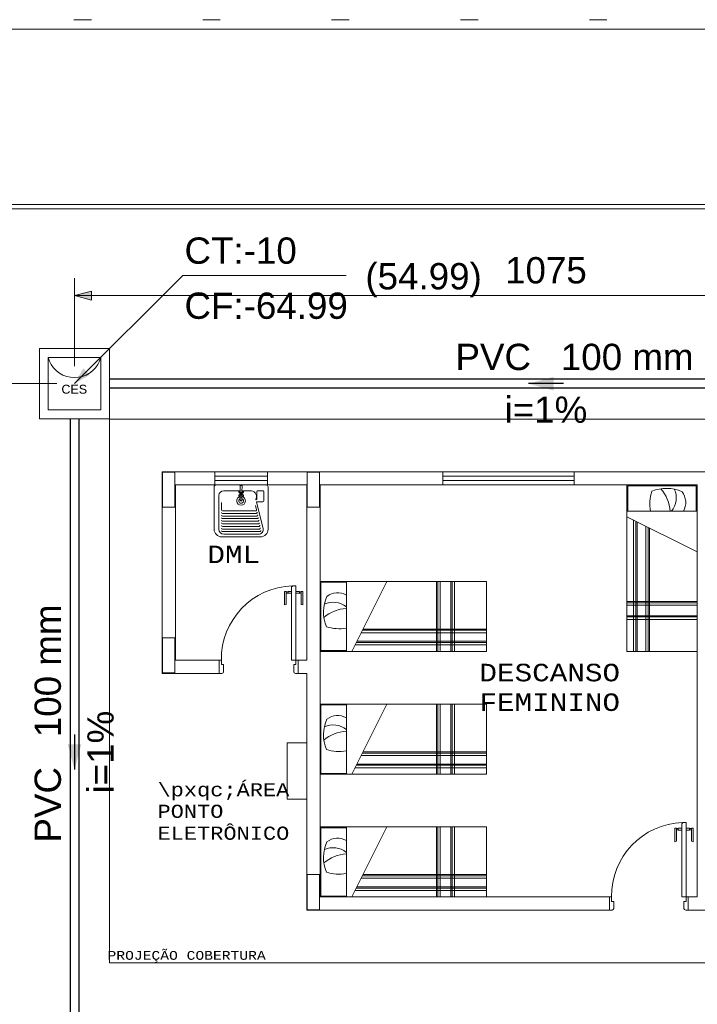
# Model space of a CAD drawing. Header units: feet. Extents: x 8 to 127, y 6 to 90.
# Tile 263 of 538: x 17.95 to 21.82, y 81.07 to 86.69. Entities that reach past the tile are written whole.
import ezdxf

# ---------------------------------------------------------------- set-up
doc = ezdxf.new("R2010")
doc.units = ezdxf.units.FT
doc.header["$MEASUREMENT"] = 0
for name, pattern in [('DASHED', [1.905, 1.27, -0.635]), ('DOT', [0.635, 0, -0.635]), ('HIDDENX2', [1.905, 1.27, -0.635]), ('JIS_02_1.2', [0.25, 0.125, -0.125])]:
    doc.linetypes.add(name, pattern=pattern)
doc.layers.get('0').update_dxf_attribs({"lineweight": 18})
for name, color, linetype in [('ALV Baixa', 252, 'Continuous'), ('Alvenaria', 7, 'Continuous'), ('APCOZ', 7, 'Continuous'), ('APSERV', 7, 'Continuous'), ('APSERV-I', 251, 'Continuous'), ('Desnível', 8, 'Continuous'), ('Esquadria', 250, 'Continuous'), ('ESQUADRIAS', 252, 'Continuous'), ('FINA', 7, 'Continuous'), ('NO ESPESSURA', 250, 'Continuous'), ('Projeção', 252, 'HIDDENX2'), ('texto', 7, 'Continuous'), ('TEXTO ARQUITETON', 7, 'Continuous')]:
    doc.layers.add(name, color=color, linetype=linetype)
for name, color, linetype, lineweight in [('Cotas', 8, 'Continuous', 0), ('DI-Área do detalhe', 7, 'DOT', 0), ('Simbolos', 5, 'Continuous', 20), ('Simbolos_int', 53, 'Continuous', 15), ('Texto da cota', 7, 'Continuous', 0), ('Textos', 7, 'Continuous', 9), ('TQ-Caixa de alvenaria Sub-coletores', 108, 'Continuous', 18), ('TQ-Condutos Sub-coletores', 108, 'Continuous', 25), ('TQ-Sentido conduto Sub-coletores', 108, 'Continuous', 30), ('TQ-Textos conduto Sub-coletores', 108, 'Continuous', 9)]:
    doc.layers.add(name, color=color, linetype=linetype, lineweight=lineweight)
doc.styles.add('Arial', font='arial.ttf')
doc.styles.add('CourierNew', font='cour.ttf')

msp = doc.modelspace()

# ---------------------------------------------------------------- hatches: boundary and pattern name
at = {"layer": 'Cotas', "linetype": 'Continuous'}
for points in [[(18.2652, 85.1166), (18.3618, 85.0907), (18.3618, 85.1424)], [(18.2652, 84.6142), (18.3518, 84.6642), (18.3152, 84.7008)]]:
    msp.add_hatch(color=8, dxfattribs=at).paths.add_polyline_path(points)
at = {"layer": 'TQ-Sentido conduto Sub-coletores', "linetype": 'Continuous'}
for points in [[(20.8532, 84.6142), (20.9981, 84.5754), (20.9981, 84.6531)], [(18.2652, 82.413), (18.304, 82.5579), (18.2264, 82.5579)]]:
    msp.add_hatch(color=108, dxfattribs=at).paths.add_polyline_path(points)

# ---------------------------------------------------------------- linework, layer by layer
at = {"lineweight": 5}
for p, q in [((21.4152, 84.0367), (21.4152, 83.0867)), ((21.8152, 84.0367), (21.4152, 84.0367)), ((21.8102, 84.0317), (21.4202, 84.0317)), ((21.4202, 84.0317), (21.4202, 83.8867)), ((21.8102, 83.8867), (21.8102, 84.0317)), ((21.8152, 83.0867), (21.8152, 84.0367)), ((21.8152, 83.8867), (21.4152, 83.8867)), ((21.4152, 83.8554), (21.8152, 83.6551)), ((21.4525, 83.8367), (21.4525, 83.0867)), ((21.4664, 83.8297), (21.4664, 83.0867)), ((21.4734, 83.8262), (21.4734, 83.0867)), ((21.5224, 83.8017), (21.5224, 83.0867)), ((21.5364, 83.7947), (21.5364, 83.0867)), ((21.5434, 83.7912), (21.5434, 83.0867)), ((20.6152, 83.4867), (19.6652, 83.4867)), ((19.6652, 83.4867), (19.6652, 83.0867)), ((19.6702, 83.4817), (19.6702, 83.0917)), ((19.8152, 83.4817), (19.6702, 83.4817)), ((19.8152, 83.4867), (19.8152, 83.0867)), ((19.8466, 83.0867), (20.0469, 83.4867)), ((20.3299, 83.0867), (20.3299, 83.4867)), ((20.3368, 83.0867), (20.3368, 83.4867)), ((20.3508, 83.0867), (20.3508, 83.4867)), ((20.4114, 83.0867), (20.4114, 83.4867)), ((20.4184, 83.0867), (20.4184, 83.4867)), ((20.4324, 83.0867), (20.4324, 83.4867)), ((20.6152, 83.0867), (20.6152, 83.4867)), ((21.4152, 83.3721), (21.8152, 83.3721)), ((21.4152, 83.3651), (21.8152, 83.3651)), ((21.4152, 83.3511), (21.8152, 83.3511)), ((21.4152, 83.2906), (21.8152, 83.2906)), ((21.4152, 83.2836), (21.8152, 83.2836)), ((21.4152, 83.2696), (21.8152, 83.2696)), ((19.9002, 83.1939), (20.6152, 83.1939)), ((19.9072, 83.2079), (20.6152, 83.2079)), ((19.9108, 83.2149), (20.6152, 83.2149)), ((19.8652, 83.124), (20.6152, 83.124)), ((19.8722, 83.138), (20.6152, 83.138)), ((19.8757, 83.145), (20.6152, 83.145)), ((19.6652, 83.0867), (20.6152, 83.0867)), ((19.6702, 83.0917), (19.8152, 83.0917)), ((21.4152, 83.0867), (21.8152, 83.0867)), ((20.6152, 82.7867), (19.6652, 82.7867)), ((19.6652, 82.7867), (19.6652, 82.3867)), ((19.6702, 82.7817), (19.6702, 82.3917)), ((19.8152, 82.7817), (19.6702, 82.7817)), ((19.8152, 82.7867), (19.8152, 82.3867)), ((19.8466, 82.3867), (20.0469, 82.7867)), ((20.3299, 82.3867), (20.3299, 82.7867)), ((20.3368, 82.3867), (20.3368, 82.7867)), ((20.3508, 82.3867), (20.3508, 82.7867)), ((20.4114, 82.3867), (20.4114, 82.7867)), ((20.4184, 82.3867), (20.4184, 82.7867)), ((20.4324, 82.3867), (20.4324, 82.7867)), ((20.6152, 82.3867), (20.6152, 82.7867)), ((19.9002, 82.4939), (20.6152, 82.4939)), ((19.9072, 82.5079), (20.6152, 82.5079)), ((19.9108, 82.5149), (20.6152, 82.5149)), ((19.8722, 82.438), (20.6152, 82.438)), ((19.8757, 82.445), (20.6152, 82.445)), ((19.6652, 82.3867), (20.6152, 82.3867)), ((19.6702, 82.3917), (19.8152, 82.3917)), ((19.8652, 82.424), (20.6152, 82.424)), ((20.6152, 82.0867), (19.6652, 82.0867)), ((19.6652, 82.0867), (19.6652, 81.6867)), ((19.6702, 82.0817), (19.6702, 81.6917)), ((19.8152, 82.0817), (19.6702, 82.0817)), ((19.8152, 82.0867), (19.8152, 81.6867)), ((19.8466, 81.6867), (20.0469, 82.0867)), ((20.3299, 81.6867), (20.3299, 82.0867)), ((20.3368, 81.6867), (20.3368, 82.0867)), ((20.3508, 81.6867), (20.3508, 82.0867)), ((20.4114, 81.6867), (20.4114, 82.0867)), ((20.4184, 81.6867), (20.4184, 82.0867)), ((20.4324, 81.6867), (20.4324, 82.0867)), ((20.6152, 81.6867), (20.6152, 82.0867)), ((19.9108, 81.8149), (20.6152, 81.8149)), ((19.9002, 81.7939), (20.6152, 81.7939)), ((19.9072, 81.8079), (20.6152, 81.8079)), ((19.8652, 81.724), (20.6152, 81.724)), ((19.8722, 81.738), (20.6152, 81.738)), ((19.8757, 81.745), (20.6152, 81.745)), ((19.6652, 81.6867), (20.6152, 81.6867)), ((19.6702, 81.6917), (19.8152, 81.6917))]:
    msp.add_line(p, q, dxfattribs=at)
for centre, radius, start, end in [((21.6404, 83.803), 0.2143, 65.46, 112.9885), ((21.4377, 83.8705), 0.2243, 4.1472, 40.1164), ((21.5778, 83.9617), 0.1187, 320.8446, 25.4146), ((21.7661, 83.9292), 0.2211, 161.2394, 191.0613), ((21.6511, 83.9368), 0.0993, 329.7127, 37.9772), ((19.899, 83.3119), 0.2143, 155.46, 202.9885), ((19.7651, 83.3227), 0.0993, 59.7127, 127.9772), ((19.8314, 83.1092), 0.2243, 94.1472, 130.1164), ((19.7403, 83.2493), 0.1187, 50.8446, 115.4146), ((19.7728, 83.4376), 0.2211, 251.2394, 281.0613), ((19.7651, 82.6227), 0.0993, 59.7127, 127.9772), ((19.899, 82.6119), 0.2143, 155.46, 202.9885), ((19.7403, 82.5493), 0.1187, 50.8446, 115.4146), ((19.8314, 82.4092), 0.2243, 94.1472, 130.1164), ((19.7728, 82.7376), 0.2211, 251.2394, 281.0613), ((19.899, 81.9119), 0.2143, 155.46, 202.9885), ((19.7651, 81.9227), 0.0993, 59.7127, 127.9772), ((19.8314, 81.7092), 0.2243, 94.1472, 130.1164), ((19.7403, 81.8493), 0.1187, 50.8446, 115.4146), ((19.7728, 82.0376), 0.2211, 251.2394, 281.0613)]:
    msp.add_arc(centre, radius, start, end, dxfattribs=at)
at = {"layer": 'ALV Baixa', "lineweight": 5}
for p, q in [((71.0902, 85.6367), (14.7902, 85.6367)), ((71.0902, 85.6117), (14.7902, 85.6117))]:
    msp.add_line(p, q, dxfattribs=at)
at = {"layer": 'Alvenaria', "lineweight": 5}
for p, q in [((18.4652, 84.4117), (35.6366, 84.4117)), ((18.4652, 81.3117), (18.4652, 84.4117)), ((19.0652, 84.1117), (18.7652, 84.1117)), ((18.7652, 84.1117), (18.7652, 82.9617)), ((19.0652, 84.0367), (19.0652, 84.1117)), ((20.3652, 84.1117), (19.3652, 84.1117)), ((19.3652, 84.1117), (19.3652, 84.0367)), ((20.3652, 84.0367), (20.3652, 84.1117)), ((22.1402, 84.1117), (21.1152, 84.1117)), ((21.1152, 84.1117), (21.1152, 84.0367)), ((18.8402, 83.0367), (18.8402, 84.0367)), ((18.8402, 84.0367), (19.0652, 84.0367)), ((19.3652, 84.0367), (19.5902, 84.0367)), ((19.5902, 84.0367), (19.5902, 83.0367)), ((19.6652, 81.6867), (19.6652, 84.0367)), ((19.6652, 84.0367), (20.3652, 84.0367)), ((21.1152, 84.0367), (21.8152, 84.0367)), ((21.8152, 84.0367), (21.8152, 81.6867)), ((19.0902, 83.0367), (18.8402, 83.0367)), ((19.0902, 82.9617), (19.0902, 83.0367)), ((19.5902, 83.0367), (19.5402, 83.0367)), ((19.5402, 83.0367), (19.5402, 82.9617)), ((18.7652, 82.9617), (19.0902, 82.9617)), ((19.5402, 82.9617), (19.5902, 82.9617)), ((19.5902, 82.9617), (19.5902, 81.6117)), ((21.3277, 81.6867), (19.6652, 81.6867)), ((21.3152, 81.6117), (21.3152, 81.6867)), ((21.8152, 81.6867), (21.7652, 81.6867)), ((21.7652, 81.6867), (21.7652, 81.6117)), ((19.5902, 81.6117), (21.3302, 81.6117)), ((21.7652, 81.6117), (21.9402, 81.6117)), ((35.6366, 81.3117), (18.4652, 81.3117))]:
    msp.add_line(p, q, dxfattribs=at)
at = {"layer": 'APCOZ', "lineweight": 5}
for p, q in [((19.0612, 83.7845), (19.0612, 84.0257)), ((19.0722, 84.0367), (19.3582, 84.0367)), ((19.1162, 84.0037), (19.2105, 84.0037)), ((19.2199, 84.0037), (19.2753, 84.0037)), ((19.3097, 84.0037), (19.3389, 84.0037)), ((19.3692, 84.0257), (19.3692, 83.7845)), ((19.0887, 83.7829), (19.0887, 83.9762)), ((19.3042, 83.9547), (19.3042, 83.9982)), ((19.3444, 83.9982), (19.3444, 83.9467)), ((19.3039, 83.9375), (19.3406, 83.7885)), ((19.3065, 83.9412), (19.3389, 83.9412)), ((19.3252, 83.7405), (19.1052, 83.7405)), ((19.3136, 83.7554), (19.1162, 83.7554))]:
    msp.add_line(p, q, dxfattribs=at)
at = {"layer": 'APCOZ', "color": 1, "lineweight": 5}
for p, q in [((19.1036, 83.8945), (19.1036, 83.9362)), ((19.2982, 83.9198), (19.3039, 83.8956)), ((19.1091, 83.889), (19.2985, 83.889)), ((19.3015, 83.8742), (19.1091, 83.8742)), ((19.3045, 83.8593), (19.1091, 83.8593)), ((19.3075, 83.8445), (19.1091, 83.8445)), ((19.3104, 83.8296), (19.1091, 83.8296)), ((19.3134, 83.8148), (19.1091, 83.8148)), ((19.3164, 83.7999), (19.1091, 83.7999)), ((19.3194, 83.7851), (19.1091, 83.7851)), ((19.3224, 83.7702), (19.1091, 83.7702))]:
    msp.add_line(p, q, dxfattribs=at)
at = {"layer": 'APCOZ', "lineweight": 5}
for centre, radius, start, end in [((19.0722, 84.0257), 0.011, 90, 180), ((19.1162, 83.9762), 0.0275, 90, 180), ((19.2679, 83.9696), 0.0349, 332.754, 77.734), ((19.3097, 83.9982), 0.0055, 90, 180), ((19.3389, 83.9982), 0.0055, 0, 90), ((19.3582, 84.0257), 0.011, 0, 90), ((19.2152, 83.946), 0.0247, 101.5895, 78.4105), ((19.3014, 83.9547), 0.00275, 203.1374, 0), ((19.3065, 83.9384), 0.00275, 90, 191.6226), ((19.3389, 83.9467), 0.0055, 270, 0), ((19.1052, 83.7845), 0.044, 180, 270), ((19.1162, 83.7829), 0.0275, 180, 270), ((19.3136, 83.7829), 0.0275, 270, 11.7453), ((19.3252, 83.7845), 0.044, 270, 0)]:
    msp.add_arc(centre, radius, start, end, dxfattribs=at)
at = {"layer": 'APCOZ', "color": 1, "lineweight": 5}
for centre, radius, start, end in [((19.2152, 83.946), 0.0137, 111.1995, 68.8005), ((19.1091, 83.8945), 0.0055, 180, 270), ((19.2985, 83.8945), 0.0055, 270, 11.3302), ((19.1091, 83.8797), 0.0055, 180, 270), ((19.1091, 83.8648), 0.0055, 180, 270), ((19.1091, 83.85), 0.0055, 180, 270), ((19.1091, 83.8351), 0.0055, 180, 270), ((19.3015, 83.8797), 0.0055, 270, 11.3302), ((19.3045, 83.8648), 0.0055, 270, 11.3302), ((19.3075, 83.85), 0.0055, 270, 11.3302), ((19.3104, 83.8351), 0.0055, 270, 11.3302), ((19.1091, 83.8203), 0.0055, 180, 270), ((19.1091, 83.8054), 0.0055, 180, 270), ((19.1091, 83.7906), 0.0055, 180, 270), ((19.3134, 83.8203), 0.0055, 270, 11.3302), ((19.3164, 83.8054), 0.0055, 270, 11.3302), ((19.3194, 83.7906), 0.0055, 270, 11.3302), ((19.1091, 83.7757), 0.0055, 180, 270), ((19.3224, 83.7757), 0.0055, 270, 11.3302)]:
    msp.add_arc(centre, radius, start, end, dxfattribs=at)
at = {"layer": 'APSERV', "lineweight": 5}
for p, q in [((19.2227, 84.0367), (19.2077, 84.0367)), ((19.2077, 84.0362), (19.2077, 84.0367)), ((19.2084, 84.0355), (19.2084, 84.0347)), ((19.21, 84.034), (19.2091, 84.034)), ((19.2106, 83.9952), (19.21, 84.034)), ((19.2198, 83.9952), (19.2205, 84.034)), ((19.2213, 84.034), (19.2205, 84.034)), ((19.222, 84.0355), (19.222, 84.0347)), ((19.2227, 84.0362), (19.2227, 84.0367)), ((19.2024, 83.9945), (19.2116, 83.9864)), ((19.2024, 83.9783), (19.2116, 83.9864)), ((19.2071, 83.9992), (19.2106, 83.9952)), ((19.2071, 83.9735), (19.2102, 83.9771)), ((19.2102, 83.9771), (19.2102, 83.9537)), ((19.2281, 83.9945), (19.2188, 83.9864)), ((19.2281, 83.9783), (19.2188, 83.9864)), ((19.2233, 83.9992), (19.2198, 83.9952)), ((19.2233, 83.9735), (19.2202, 83.977)), ((19.2202, 83.977), (19.2202, 83.9537))]:
    msp.add_line(p, q, dxfattribs=at)
for centre, radius, start, end in [((19.2085, 84.0362), 0.000752, 180, 265.1304), ((19.2091, 84.0347), 0.000752, 180, 270), ((19.2213, 84.0347), 0.000752, 270, 0), ((19.222, 84.0362), 0.000752, 274.8695, 0), ((19.2046, 83.997), 0.00338, 41.1156, 228.8844), ((19.2046, 83.9757), 0.00338, 131.1156, 318.8844), ((19.2152, 83.9506), 0.00591, 147.3426, 32.6574), ((19.2259, 83.997), 0.00338, 311.1156, 138.8844), ((19.2259, 83.9757), 0.00338, 221.1156, 48.8844)]:
    msp.add_arc(centre, radius, start, end, dxfattribs=at)
at = {"layer": 'APSERV-I', "lineweight": 5}
for p, q in [((19.222, 84.0355), (19.2085, 84.0355)), ((19.2205, 84.034), (19.21, 84.034)), ((19.2102, 83.9771), (19.2152, 83.9828)), ((19.2102, 83.9537), (19.2102, 83.9507)), ((19.2106, 83.9952), (19.2152, 83.99)), ((19.2198, 83.9952), (19.2152, 83.99)), ((19.2202, 83.977), (19.2152, 83.9828)), ((19.2202, 83.9537), (19.2202, 83.9507))]:
    msp.add_line(p, q, dxfattribs=at)
for radius in [0.00253, 0.00178]:
    msp.add_circle((19.2152, 83.9864), radius, dxfattribs=at)
for centre, radius, start, end in [((19.2085, 84.0362), 0.000752, 265.1304, 270), ((19.222, 84.0362), 0.000752, 270, 274.8695), ((19.2152, 83.9764), 0.0101, 240.3666, 299.6334), ((19.2152, 83.9507), 0.00497, 180, 0)]:
    msp.add_arc(centre, radius, start, end, dxfattribs=at)
at = {"layer": 'Cotas'}
for p, q in [((18.2652, 84.6142), (18.8823, 85.2313)), ((18.2652, 84.7142), (18.2652, 85.2166)), ((18.8823, 85.2313), (19.8138, 85.2313)), ((18.2652, 85.1166), (23.6411, 85.1166)), ((18.1652, 84.6142), (17.7407, 84.6142))]:
    msp.add_line(p, q, dxfattribs=at)
msp.add_lwpolyline([(18.2652, 85.1166), (18.3618, 85.0907), (18.3618, 85.1424)], close=True, dxfattribs=at)
at = {"layer": 'Desnível', "lineweight": 5}
for centre in [(19.5214, 83.0433), (21.7464, 81.6933)]:
    msp.add_arc(centre, 0.4187, 91.8671, 180.8936, dxfattribs=at)
at = {"layer": 'DI-Área do detalhe'}
msp.add_lwpolyline([(14.5863, 86.6899), (77.4592, 86.6899), (77.4592, 40.1026), (14.5863, 40.1026), (14.5863, 86.6899)], dxfattribs=at)
at = {"layer": 'Esquadria', "lineweight": 5}
for p, q in [((19.5027, 83.0367), (19.5027, 83.4567)), ((19.5027, 83.4567), (19.5052, 83.4567)), ((19.5077, 83.4617), (19.5277, 83.4617)), ((19.5077, 83.4592), (19.5077, 83.4617)), ((19.5277, 83.4617), (19.5277, 83.0367)), ((19.4727, 83.4285), (19.4627, 83.4285)), ((19.4627, 83.4285), (19.4627, 83.3521)), ((19.4727, 83.4285), (19.4727, 83.3549)), ((19.4827, 83.4278), (19.4727, 83.4278)), ((19.4827, 83.4193), (19.4727, 83.4193)), ((19.5027, 83.4285), (19.4827, 83.4285)), ((19.4827, 83.4185), (19.4827, 83.4285)), ((19.5027, 83.4185), (19.4827, 83.4185)), ((19.5277, 83.4285), (19.5477, 83.4285)), ((19.5277, 83.4185), (19.5477, 83.4185)), ((19.5477, 83.4185), (19.5477, 83.4285)), ((19.5477, 83.4278), (19.5577, 83.4278)), ((19.5477, 83.4193), (19.5577, 83.4193)), ((19.5577, 83.4285), (19.5577, 83.3549)), ((19.5577, 83.4285), (19.5677, 83.4285)), ((19.5677, 83.4285), (19.5677, 83.3521)), ((19.4727, 83.3549), (19.4627, 83.3521)), ((19.5577, 83.3549), (19.5677, 83.3521)), ((19.1027, 83.0367), (19.0902, 83.0367)), ((19.1027, 83.0117), (19.1027, 83.0367)), ((19.1152, 83.0117), (19.1027, 83.0117)), ((19.1152, 82.9717), (19.1152, 83.0117)), ((19.5277, 83.0367), (19.5027, 83.0367)), ((19.5152, 82.9717), (19.5152, 83.0117)), ((19.5152, 83.0117), (19.5277, 83.0117)), ((19.5277, 83.0117), (19.5277, 83.0367)), ((19.5277, 83.0367), (19.5402, 83.0367)), ((19.0902, 82.9617), (19.1052, 82.9617)), ((19.5402, 82.9617), (19.5252, 82.9617)), ((19.5902, 82.565), (19.4778, 82.565)), ((19.4778, 82.565), (19.4778, 82.2454)), ((19.5902, 82.565), (19.4778, 82.565)), ((19.4778, 82.565), (19.4778, 82.2454)), ((19.5902, 82.2454), (19.5902, 82.565)), ((19.5902, 82.2454), (19.5902, 82.565)), ((19.4778, 82.2454), (19.5902, 82.2454)), ((19.4778, 82.2454), (19.5902, 82.2454)), ((21.7277, 81.6867), (21.7277, 82.1067)), ((21.7277, 82.1067), (21.7302, 82.1067)), ((21.7327, 82.1117), (21.7527, 82.1117)), ((21.7327, 82.1092), (21.7327, 82.1117)), ((21.7527, 82.1117), (21.7527, 81.6867)), ((21.6977, 82.0785), (21.6877, 82.0785)), ((21.6877, 82.0785), (21.6877, 82.0021)), ((21.6977, 82.0785), (21.6977, 82.0049)), ((21.7077, 82.0778), (21.6977, 82.0778)), ((21.7077, 82.0693), (21.6977, 82.0693)), ((21.7277, 82.0785), (21.7077, 82.0785)), ((21.7077, 82.0685), (21.7077, 82.0785)), ((21.7277, 82.0685), (21.7077, 82.0685)), ((21.7527, 82.0785), (21.7727, 82.0785)), ((21.7527, 82.0685), (21.7727, 82.0685)), ((21.7727, 82.0685), (21.7727, 82.0785)), ((21.7727, 82.0778), (21.7827, 82.0778)), ((21.7727, 82.0693), (21.7827, 82.0693)), ((21.7827, 82.0785), (21.7827, 82.0049)), ((21.7827, 82.0785), (21.7927, 82.0785)), ((21.7927, 82.0785), (21.7927, 82.0021)), ((21.6977, 82.0049), (21.6877, 82.0021)), ((21.7827, 82.0049), (21.7927, 82.0021)), ((21.3277, 81.6867), (21.3152, 81.6867)), ((21.3277, 81.6617), (21.3277, 81.6867)), ((21.3402, 81.6617), (21.3277, 81.6617)), ((21.3402, 81.6217), (21.3402, 81.6617)), ((21.7527, 81.6867), (21.7277, 81.6867)), ((21.7402, 81.6217), (21.7402, 81.6617)), ((21.7402, 81.6617), (21.7527, 81.6617)), ((21.7527, 81.6617), (21.7527, 81.6867)), ((21.7527, 81.6867), (21.7652, 81.6867)), ((21.3152, 81.6117), (21.3302, 81.6117)), ((21.7652, 81.6117), (21.7502, 81.6117))]:
    msp.add_line(p, q, dxfattribs=at)
for centre, radius, start, end in [((19.5052, 83.4592), 0.0025, 270, 0), ((19.1052, 82.9717), 0.01, 270, 0), ((19.5252, 82.9717), 0.01, 180, 270), ((21.7302, 82.1092), 0.0025, 270, 0), ((21.3302, 81.6217), 0.01, 270, 0), ((21.7502, 81.6217), 0.01, 180, 270)]:
    msp.add_arc(centre, radius, start, end, dxfattribs=at)
at = {"layer": 'ESQUADRIAS', "lineweight": 5}
for p, q in [((19.3652, 84.1117), (19.0652, 84.1117)), ((19.3652, 84.0867), (19.0652, 84.0867)), ((19.3652, 84.0617), (19.0652, 84.0617)), ((21.1152, 84.1117), (20.3652, 84.1117)), ((21.1152, 84.0867), (20.3652, 84.0867)), ((21.1152, 84.0617), (20.3652, 84.0617)), ((19.3652, 84.0367), (19.0652, 84.0367)), ((21.1152, 84.0367), (20.3652, 84.0367))]:
    msp.add_line(p, q, dxfattribs=at)
at = {"layer": 'FINA', "linetype": 'Continuous', "lineweight": 5}
for p, q in [((18.8376, 84.1092), (18.7676, 84.1092)), ((18.7676, 84.1092), (18.7676, 83.9092)), ((18.8376, 83.9092), (18.8376, 84.1092)), ((19.6626, 84.1092), (19.5926, 84.1092)), ((19.5926, 84.1092), (19.5926, 83.9092)), ((19.6626, 83.9092), (19.6626, 84.1092)), ((18.7676, 83.9092), (18.8376, 83.9092)), ((19.5926, 83.9092), (19.6626, 83.9092)), ((18.8376, 83.1642), (18.7676, 83.1642)), ((18.7676, 83.1642), (18.7676, 82.9642)), ((18.8376, 82.9642), (18.8376, 83.1642)), ((18.7676, 82.9642), (18.8376, 82.9642)), ((19.6626, 81.8142), (19.5926, 81.8142)), ((19.5926, 81.8142), (19.5926, 81.6142)), ((19.6626, 81.6142), (19.6626, 81.8142)), ((19.5926, 81.6142), (19.6626, 81.6142))]:
    msp.add_line(p, q, dxfattribs=at)
at = {"layer": 'NO ESPESSURA', "lineweight": 5}
msp.add_line((70.0902, 86.6367), (15.6652, 86.6367), dxfattribs=at)
at = {"layer": 'Projeção', "lineweight": 5}
for p, q in [((18.4652, 84.4117), (35.6366, 84.4117)), ((18.4652, 81.3117), (18.4652, 84.4117)), ((35.6366, 81.3117), (18.4652, 81.3117))]:
    msp.add_line(p, q, dxfattribs=at)
at = {"layer": 'Simbolos', "linetype": 'Continuous'}
for p, q in [((18.4652, 84.8142), (18.0652, 84.8142)), ((18.0652, 84.8142), (18.0652, 84.4142)), ((18.4652, 84.4142), (18.4652, 84.8142)), ((18.0652, 84.4142), (18.4652, 84.4142))]:
    msp.add_line(p, q, dxfattribs=at)
at = {"layer": 'Simbolos_int', "linetype": 'DASHED'}
for p, q in [((18.4152, 84.7642), (18.1152, 84.7642)), ((18.1152, 84.7642), (18.1152, 84.4642)), ((18.4152, 84.4642), (18.4152, 84.7642)), ((18.1152, 84.4642), (18.4152, 84.4642))]:
    msp.add_line(p, q, dxfattribs=at)
at = {"layer": 'Simbolos_int', "linetype": 'DOT'}
for p, q in [((18.1152, 84.7642), (18.1226, 84.7429)), ((18.1226, 84.7429), (18.133, 84.7228)), ((18.3975, 84.7228), (18.4079, 84.7429)), ((18.4079, 84.7429), (18.4152, 84.7642)), ((18.133, 84.7228), (18.1461, 84.7044)), ((18.1461, 84.7044), (18.1619, 84.6882)), ((18.1619, 84.6882), (18.1798, 84.6744)), ((18.3507, 84.6744), (18.3686, 84.6882)), ((18.3686, 84.6882), (18.3843, 84.7044)), ((18.3843, 84.7044), (18.3975, 84.7228)), ((18.1798, 84.6744), (18.1995, 84.6634)), ((18.1995, 84.6634), (18.2206, 84.6553)), ((18.2206, 84.6553), (18.2427, 84.6504)), ((18.2427, 84.6504), (18.2652, 84.6488)), ((18.2652, 84.6488), (18.2878, 84.6504)), ((18.2878, 84.6504), (18.3098, 84.6553)), ((18.3098, 84.6553), (18.3309, 84.6634)), ((18.3309, 84.6634), (18.3507, 84.6744))]:
    msp.add_line(p, q, dxfattribs=at)
at = {"layer": 'TQ-Caixa de alvenaria Sub-coletores', "linetype": 'Continuous'}
for p, q in [((18.0652, 84.8142), (18.0652, 84.4142)), ((18.4652, 84.8142), (18.0652, 84.8142)), ((18.4652, 84.4142), (18.4652, 84.8142)), ((18.0652, 84.4142), (18.4652, 84.4142))]:
    msp.add_line(p, q, dxfattribs=at)
at = {"layer": 'TQ-Caixa de alvenaria Sub-coletores', "linetype": 'JIS_02_1.2'}
for p, q in [((18.1152, 84.7642), (18.1152, 84.4642)), ((18.4152, 84.7642), (18.1152, 84.7642)), ((18.4152, 84.4642), (18.4152, 84.7642)), ((18.1152, 84.4642), (18.4152, 84.4642))]:
    msp.add_line(p, q, dxfattribs=at)
at = {"layer": 'TQ-Condutos Sub-coletores'}
for p, q in [((23.4411, 84.6392), (18.4652, 84.6392)), ((23.4411, 84.5892), (18.4652, 84.5892)), ((18.2402, 84.4142), (18.2402, 80.6117)), ((18.2902, 84.4142), (18.2902, 80.6117))]:
    msp.add_line(p, q, dxfattribs=at)
at = {"layer": 'TQ-Sentido conduto Sub-coletores'}
for p, q in [((21.0532, 84.6142), (20.8532, 84.6142)), ((18.2652, 82.613), (18.2652, 82.413))]:
    msp.add_line(p, q, dxfattribs=at)

# ---------------------------------------------------------------- texts
at = {"layer": 'Simbolos', "insert": (18.1906, 84.5563), "char_height": 0.05107, "width": 0.293503, "attachment_point": 7, "line_spacing_factor": 0.6, "style": 'Arial'}
msp.add_mtext('CES', dxfattribs=at)
at = {"layer": 'texto', "lineweight": 5, "attachment_point": 7, "line_spacing_factor": 0.9, "style": 'CourierNew'}
for s, insert, char_height, width in [('DML', (19.0231, 83.5907), 0.1, 0.630203), ('DESCANSO', (20.5741, 82.9152), 0.1, 1.680542), ('FEMININO', (20.5741, 82.7462), 0.1, 1.680542), ('PROJEÇÃO COBERTURA', (18.4536, 81.3122), 0.05, 1.89061)]:
    msp.add_mtext(s, dxfattribs=dict(at, insert=insert, char_height=char_height, width=width))
at = {"layer": 'TEXTO ARQUITETON', "lineweight": 5, "char_height": 0.075, "width": 1.575508, "attachment_point": 7, "style": 'CourierNew'}
for s, insert in [('\\\\pxqc;ÁREA', (18.7385, 82.2371)), ('\\\\pxqc;ÁREA', (18.7385, 82.2371)), ('PONTO', (18.7385, 82.1369)), ('PONTO', (18.7385, 82.1369)), ('ELETRÔNICO', (18.7385, 82.0119)), ('ELETRÔNICO', (18.7385, 82.0119))]:
    msp.add_mtext(s, dxfattribs=dict(at, insert=insert))
at = {"layer": 'Texto da cota', "insert": (20.9532, 85.1838), "char_height": 0.15, "width": 0.972012, "attachment_point": 8, "line_spacing_factor": 0.9, "style": 'Arial'}
msp.add_mtext('1075', dxfattribs=at)
at = {"layer": 'Textos', "char_height": 0.15, "attachment_point": 7, "line_spacing_factor": 0.6, "style": 'Arial'}
for s, insert, width in [('CT:-10', (18.8923, 85.2959), 1.280716), ('(54.99)', (19.9238, 85.1068), 1.327363), ('CF:-64.99', (18.8923, 84.9818), 1.86311)]:
    msp.add_mtext(s, dxfattribs=dict(at, insert=insert, width=width))
at = {"layer": 'TQ-Textos conduto Sub-coletores', "char_height": 0.15, "line_spacing_factor": 0.6, "style": 'Arial'}
for s, insert, width, attachment_point in [('PVC', (20.8682, 84.6897), 0.862043, 9), ('100 mm', (21.0382, 84.6897), 1.51372, 7), ('i=1%', (20.9532, 84.3897), 0.943445, 8)]:
    msp.add_mtext(s, dxfattribs=dict(at, insert=insert, width=width, attachment_point=attachment_point))
at = {"layer": 'TQ-Textos conduto Sub-coletores', "char_height": 0.15, "rotation": 90.0002, "line_spacing_factor": 0.6, "style": 'Arial'}
for s, insert, width, attachment_point in [('100 mm', (18.1897, 82.598), 1.51372, 7), ('i=1%', (18.4897, 82.513), 0.943445, 8), ('PVC', (18.1897, 82.428), 0.862043, 9)]:
    msp.add_mtext(s, dxfattribs=dict(at, insert=insert, width=width, attachment_point=attachment_point))

doc.saveas('drawing.dxf')
